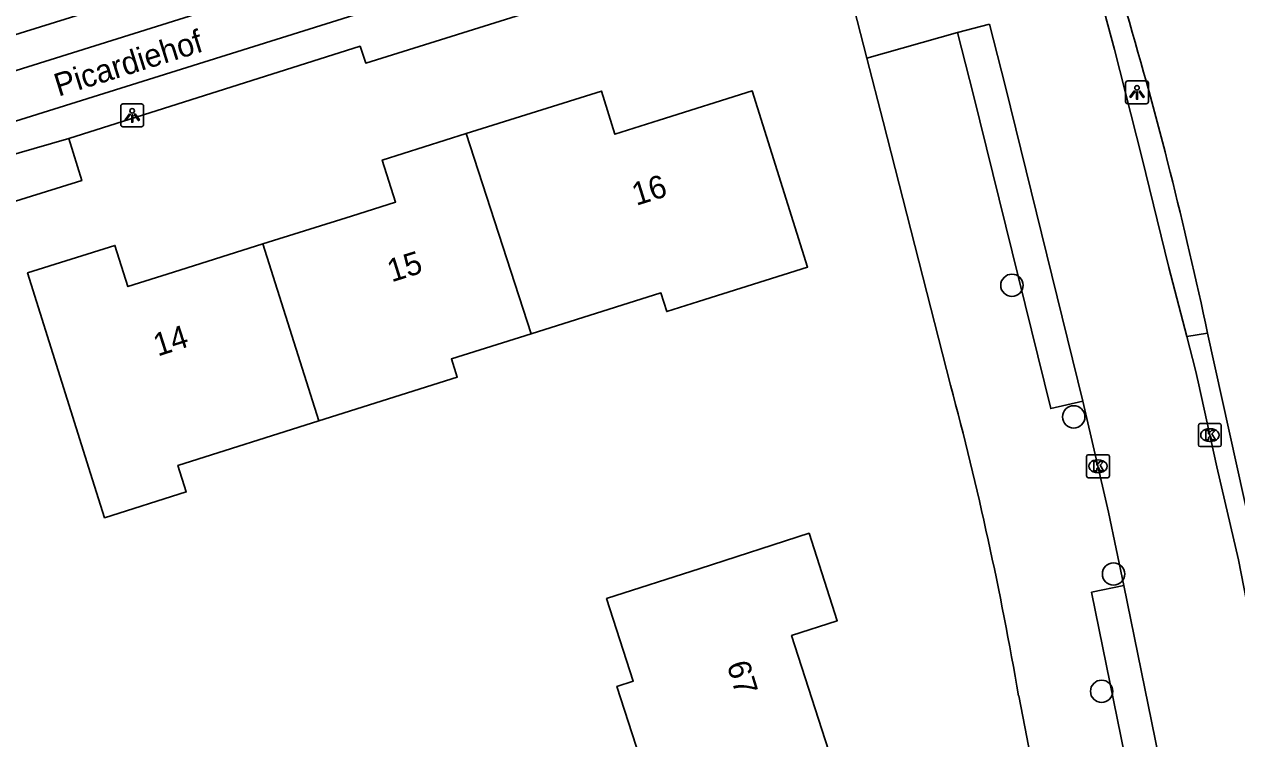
# Model space of a CAD drawing. Extents: x 158461 to 159795, y 387220 to 388672.
# Drawn here: x 159653.7 to 159706.7, y 387808.1 to 387839.3 of the extents above; entities that cross this region are included whole.
import ezdxf

# ---------------------------------------------------------------- set-up
doc = ezdxf.new("R2010")
doc.units = 0
for name, color, linetype in [('IMGEO_Boom', 7, 'Continuous'), ('IMGEO_Kolk', 7, 'Continuous'), ('IMGEO_Lichtpunt', 7, 'Continuous'), ('IMGEO_Muur', 7, 'Continuous'), ('IMGEO_Openbare_ruimte_label', 7, 'Continuous'), ('IMGEO_Pand', 7, 'Continuous'), ('IMGEO_Pand_nummerreeks', 7, 'Continuous'), ('IMGEO_Rijbaan_lokaal_open', 7, 'Continuous'), ('IMGEO_Voetpad_open', 7, 'Continuous')]:
    doc.layers.add(name, color=color, linetype=linetype)

msp = doc.modelspace()

# ---------------------------------------------------------------- linework, layer by layer
at = {"layer": 'IMGEO_Boom'}
for centre in [(159696.889, 387827.873), (159699.587, 387822.128), (159701.328, 387815.27), (159700.807, 387810.148)]:
    msp.add_circle(centre, 0.489, dxfattribs=at)
at = {"layer": 'IMGEO_Kolk'}
for p, q in [((159705.034, 387820.907), (159705.034, 387821.759)), ((159705.109, 387821.833), (159705.961, 387821.833)), ((159706.035, 387821.759), (159706.035, 387820.907)), ((159705.522, 387821.613), (159705.547, 387821.613)), ((159705.961, 387820.833), (159705.109, 387820.833)), ((159705.545, 387821.053), (159705.52, 387821.053)), ((159700.149, 387819.549), (159700.149, 387820.401)), ((159700.224, 387820.475), (159701.076, 387820.475)), ((159700.637, 387820.255), (159700.662, 387820.255)), ((159701.15, 387820.401), (159701.15, 387819.549)), ((159700.66, 387819.695), (159700.635, 387819.695)), ((159701.076, 387819.475), (159700.224, 387819.475))]:
    msp.add_line(p, q, dxfattribs=at)
for points in [[(159705.034, 387820.907), (159705.034, 387821.759)], [(159705.109, 387821.833), (159705.961, 387821.833)], [(159706.035, 387821.759), (159706.035, 387820.907)], [(159705.355, 387821.533), (159705.478, 387821.533), (159705.478, 387821.382), (159705.608, 387821.533), (159705.772, 387821.533), (159705.626, 387821.382), (159705.779, 387821.133), (159705.627, 387821.133), (159705.542, 387821.297), (159705.478, 387821.23), (159705.478, 387821.133), (159705.355, 387821.133), (159705.355, 387821.533)], [(159705.961, 387820.833), (159705.109, 387820.833)], [(159700.149, 387819.549), (159700.149, 387820.401)], [(159700.224, 387820.475), (159701.076, 387820.475)], [(159700.47, 387820.175), (159700.593, 387820.175), (159700.593, 387820.024), (159700.723, 387820.175), (159700.887, 387820.175), (159700.741, 387820.024), (159700.894, 387819.775), (159700.742, 387819.775), (159700.657, 387819.939), (159700.593, 387819.872), (159700.593, 387819.775), (159700.47, 387819.775), (159700.47, 387820.175)], [(159701.15, 387820.401), (159701.15, 387819.549)], [(159701.076, 387819.475), (159700.224, 387819.475)]]:
    msp.add_lwpolyline(points, dxfattribs=at)
for centre, start, end in [((159705.111, 387821.757), 91.552, 178.448), ((159705.111, 387821.757), 91.552, 178.448), ((159705.959, 387821.757), 1.552, 88.448), ((159705.959, 387821.757), 1.552, 88.448), ((159705.111, 387820.909), 181.552, 268.448), ((159705.111, 387820.909), 181.552, 268.448), ((159705.959, 387820.909), 271.552, 358.448), ((159705.959, 387820.909), 271.552, 358.448), ((159700.226, 387820.399), 91.552, 178.448), ((159700.226, 387820.399), 91.552, 178.448), ((159701.074, 387820.399), 1.552, 88.448), ((159701.074, 387820.399), 1.552, 88.448), ((159700.226, 387819.551), 181.552, 268.448), ((159700.226, 387819.551), 181.552, 268.448), ((159701.074, 387819.551), 271.552, 358.448), ((159701.074, 387819.551), 271.552, 358.448)]:
    msp.add_arc(centre, 0.0765, start, end, dxfattribs=at)
for centre, major_axis, ratio, start_param, end_param in [((159705.521, 387821.333), (-0.387, 0.002), 0.722429, 4.712389, 7.853982), ((159705.546, 387821.333), (-0.39, 0.002), 0.717154, 1.570796, 4.712389), ((159700.636, 387819.975), (-0.387, 0.002), 0.722429, 4.712389, 7.853982), ((159700.661, 387819.975), (-0.39, 0.002), 0.717154, 1.570796, 4.712389)]:
    msp.add_ellipse(centre, major_axis=major_axis, ratio=ratio, start_param=start_param, end_param=end_param, dxfattribs=at)
at = {"layer": 'IMGEO_Lichtpunt'}
for p, q in [((159701.855, 387836.699), (159701.855, 387835.892)), ((159701.855, 387836.699), (159701.855, 387835.892)), ((159702.757, 387836.794), (159701.949, 387836.794)), ((159702.757, 387836.794), (159701.949, 387836.794)), ((159702.851, 387835.892), (159702.851, 387836.699)), ((159702.851, 387835.892), (159702.851, 387836.699)), ((159657.952, 387835.695), (159657.952, 387834.888)), ((159657.952, 387835.695), (159657.952, 387834.888)), ((159658.854, 387835.79), (159658.046, 387835.79)), ((159658.854, 387835.79), (159658.046, 387835.79)), ((159658.948, 387834.888), (159658.948, 387835.695)), ((159658.948, 387834.888), (159658.948, 387835.695)), ((159701.949, 387835.798), (159702.757, 387835.798)), ((159701.949, 387835.798), (159702.757, 387835.798)), ((159658.046, 387834.794), (159658.854, 387834.794)), ((159658.046, 387834.794), (159658.854, 387834.794))]:
    msp.add_line(p, q, dxfattribs=at)
for points in [[(159702.229, 387836.363), (159702.268, 387836.335), (159702.08, 387836.073), (159702.042, 387836.1), (159702.229, 387836.363)], [(159702.331, 387836.315), (159702.378, 387836.315), (159702.378, 387835.993), (159702.331, 387835.993), (159702.331, 387836.315)], [(159702.441, 387836.335), (159702.479, 387836.362), (159702.666, 387836.1), (159702.627, 387836.072), (159702.441, 387836.335)], [(159658.326, 387835.359), (159658.365, 387835.331), (159658.177, 387835.069), (159658.139, 387835.096), (159658.326, 387835.359)], [(159658.428, 387835.311), (159658.475, 387835.311), (159658.475, 387834.989), (159658.428, 387834.989), (159658.428, 387835.311)], [(159658.538, 387835.331), (159658.576, 387835.358), (159658.763, 387835.096), (159658.724, 387835.068), (159658.538, 387835.331)]]:
    msp.add_lwpolyline(points, dxfattribs=at)
for centre in [(159702.354, 387836.497), (159658.451, 387835.493)]:
    msp.add_circle(centre, 0.0994, dxfattribs=at)
for centre, start, end in [((159701.949, 387836.699), 90, 180), ((159701.949, 387836.699), 90, 180), ((159702.757, 387836.699), 0, 90), ((159702.757, 387836.699), 0, 90), ((159658.046, 387835.695), 90, 180), ((159658.046, 387835.695), 90, 180), ((159658.854, 387835.695), 0, 90), ((159658.854, 387835.695), 0, 90), ((159701.949, 387835.892), 180, 270), ((159701.949, 387835.892), 180, 270), ((159702.757, 387835.892), 270, 0), ((159702.757, 387835.892), 270, 360), ((159658.046, 387834.888), 180, 270), ((159658.046, 387834.888), 180, 270), ((159658.854, 387834.888), 270, 0), ((159658.854, 387834.888), 270, 360)]:
    msp.add_arc(centre, 0.0946, start, end, dxfattribs=at)
at = {"layer": 'IMGEO_Muur'}
msp.add_lwpolyline([(159691.256, 387835.022), (159694.208, 387823.517)], dxfattribs=at)
at = {"layer": 'IMGEO_Pand'}
for points in [[(159675.879, 387825.757), (159681.55, 387827.543), (159681.806, 387826.729), (159683.194, 387827.166), (159687.962, 387828.669), (159685.539, 387836.361), (159681.472, 387835.079), (159679.545, 387834.472), (159678.952, 387836.355), (159673.045, 387834.494)], [(159673.045, 387834.494), (159669.377, 387833.339), (159669.955, 387831.506), (159668.029, 387830.899), (159664.164, 387829.681)], [(159675.879, 387825.757), (159673.045, 387834.494)], [(159664.164, 387829.681), (159660.259, 387828.451), (159658.26, 387827.821), (159657.695, 387829.614), (159653.878, 387828.412), (159655.38, 387823.644), (159656.635, 387819.66), (159657.243, 387817.729), (159660.814, 387818.853), (159660.449, 387820.012), (159666.606, 387821.952)], [(159666.606, 387821.952), (159664.164, 387829.681)], [(159666.606, 387821.952), (159672.651, 387823.856), (159672.397, 387824.66), (159675.879, 387825.757)], [(159689.177, 387806.633), (159687.261, 387812.583), (159689.259, 387813.226), (159688.028, 387817.049), (159683.269, 387815.517), (159679.179, 387814.2), (159680.341, 387810.592), (159679.631, 387810.363), (159681.628, 387804.158)]]:
    msp.add_lwpolyline(points, dxfattribs=at)
at = {"layer": 'IMGEO_Rijbaan_lokaal_open'}
for points in [[(159704.525, 387825.638), (159703.748, 387828.651), (159702.561, 387833.461), (159701.373, 387838.171), (159700.246, 387842.331), (159699.058, 387846.6), (159697.67, 387851.75), (159696.822, 387854.329), (159695.403, 387858.857), (159694.584, 387861.186), (159693.265, 387865.095), (159691.237, 387871.154), (159686.163, 387885.389), (159683.855, 387891.078), (159682.327, 387894.958), (159680.297, 387899.87), (159679.391, 387902.124), (159675.394, 387911.176), (159674.629, 387912.927)], [(159637.48, 387832.275), (159663.187, 387840.316), (159687.652, 387848.07)], [(159677.475, 387842.571), (159671.525, 387840.738), (159624.932, 387826.142)], [(159657.721, 387840.176), (159638.652, 387834.248)], [(159655.689, 387834.289), (159668.408, 387838.313), (159668.658, 387837.573), (159676.627, 387840.067)], [(159695.908, 387839.27), (159696.604, 387836.542), (159699.991, 387822.818)], [(159651.983, 387833.22), (159655.689, 387834.289)], [(159707.131, 387814.096), (159706.782, 387815.883), (159705.844, 387819.952), (159705.019, 387823.653), (159704.906, 387824.162), (159704.525, 387825.638)], [(159699.991, 387822.818), (159701.104, 387817.964), (159701.782, 387814.767)], [(159701.782, 387814.767), (159703.759, 387805.056), (159703.872, 387804.46)]]:
    msp.add_lwpolyline(points, dxfattribs=at)
at = {"layer": 'IMGEO_Voetpad_open'}
for points in [[(159689.697, 387841.095), (159690.547, 387837.784)], [(159694.511, 387838.906), (159695.908, 387839.27)], [(159694.511, 387838.906), (159690.547, 387837.784)], [(159699.991, 387822.818), (159698.585, 387822.489), (159695.206, 387836.181), (159694.511, 387838.906)], [(159690.547, 387837.784), (159691.256, 387835.022), (159694.208, 387823.517)], [(159635.537, 387825.993), (159652.932, 387831.415), (159656.248, 387832.449), (159655.689, 387834.289)], [(159704.525, 387825.638), (159705.439, 387825.782)], [(159705.439, 387825.782), (159707.99, 387814.199)], [(159703.872, 387804.46), (159702.457, 387804.192), (159700.369, 387814.47), (159701.782, 387814.767)], [(159697.182, 387809.948), (159699.068, 387800.24)]]:
    msp.add_lwpolyline(points, dxfattribs=at)
for centre, radius, start, end in [((159521.357, 387786.649), 188.195, 12.00154, 16.40178), ((159543.44, 387783.362), 156.023, 9.81096, 14.91381)]:
    msp.add_arc(centre, radius, start, end, dxfattribs=at)

# ---------------------------------------------------------------- texts
at = {"layer": 'IMGEO_Openbare_ruimte_label'}
msp.add_text('Picardiehof', height=1, rotation=17.3301, dxfattribs=at).set_placement((159655.229, 387836.108))
at = {"layer": 'IMGEO_Pand_nummerreeks'}
for s, rotation, p in [('16', 17.3541, (159680.472, 387831.341)), ('15', 17.3541, (159669.785, 387828.001)), ('14', 17.8018, (159659.569, 387824.761)), ('67', 287.0317, (159684.419, 387811.314))]:
    msp.add_text(s, height=1, rotation=rotation, dxfattribs=at).set_placement(p)

doc.saveas('drawing.dxf')
